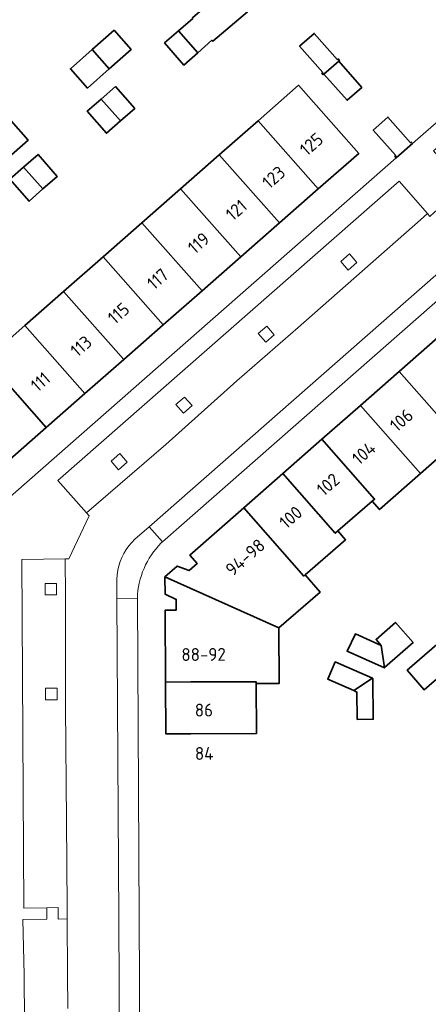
# Model space of a CAD drawing. Extents: x 150256 to 156914, y 461459 to 469481.
# Tile 545 of 656: x 154341 to 154384, y 467642 to 467745. Entities that reach past the tile are written whole.
import ezdxf
from ezdxf.enums import TextEntityAlignment as Align

# ---------------------------------------------------------------- set-up
doc = ezdxf.new("R2010")
doc.units = 0
doc.header["$LTSCALE"] = 0.75
for name, color, linetype, lineweight in [('B-RO-GR-GROENVOORZIENING-GV', 251, 'CONTINUOUS', 18), ('B-RO-OG-BEBOUWING-GV', 6, 'CONTINUOUS', 35), ('B-RO-OG-BEBOUWING-T18', 1, 'CONTINUOUS', 18), ('B-RO-VH-VERHARDING_BETONSTRAATSTEEN-GV', 251, 'CONTINUOUS', 18), ('B-RO-VH-VERHARDING_TEGEL-GV', 251, 'CONTINUOUS', 18)]:
    doc.layers.add(name, color=color, linetype=linetype, lineweight=lineweight)
doc.styles.add('NLCS-ISO-M200-T18', font='NLCS-ISO.ttf', dxfattribs={"height": 360})

msp = doc.modelspace()

# ---------------------------------------------------------------- linework, layer by layer
at = {"layer": 'B-RO-GR-GROENVOORZIENING-GV'}
for points in [[(154374.764, 467719.981), (154375.554, 467719.078), (154376.458, 467719.87), (154375.667, 467720.771)], [(154374.764, 467719.981), (154375.554, 467719.078), (154376.458, 467719.87), (154375.667, 467720.771)], [(154366.106, 467712.415), (154366.896, 467711.512), (154367.8, 467712.304), (154367.009, 467713.205)], [(154366.106, 467712.415), (154366.896, 467711.512), (154367.8, 467712.304), (154367.009, 467713.205)], [(154357.484, 467704.976), (154358.274, 467704.073), (154359.178, 467704.865), (154358.387, 467705.766)], [(154357.484, 467704.976), (154358.274, 467704.073), (154359.178, 467704.865), (154358.387, 467705.766)], [(154350.699, 467699.045), (154351.489, 467698.142), (154352.393, 467698.934), (154351.602, 467699.835)], [(154350.699, 467699.045), (154351.489, 467698.142), (154352.393, 467698.934), (154351.602, 467699.835)], [(154343.784, 467686.228), (154343.787, 467685.028), (154344.989, 467685.033), (154344.983, 467686.232)], [(154343.784, 467686.228), (154343.787, 467685.028), (154344.989, 467685.033), (154344.983, 467686.232)], [(154343.833, 467675.238), (154343.836, 467674.038), (154345.038, 467674.043), (154345.032, 467675.242)], [(154343.833, 467675.238), (154343.836, 467674.038), (154345.038, 467674.043), (154345.032, 467675.242)]]:
    msp.add_lwpolyline(points, close=True, dxfattribs=at)
at = {"layer": 'B-RO-OG-BEBOUWING-GV'}
for points in [[(154357.76, 467744.149), (154359.787, 467741.854), (154361.27, 467743.16), (154361.356, 467743.062), (154364.987, 467746.135), (154362.69, 467748.568), (154359.213, 467745.512), (154359.258, 467745.46)], [(154357.76, 467744.149), (154359.787, 467741.854), (154361.27, 467743.16), (154361.356, 467743.062), (154364.987, 467746.135), (154362.69, 467748.568), (154359.213, 467745.512), (154359.258, 467745.46)], [(154350.495, 467740.158), (154352.799, 467742.186), (154351.018, 467744.214), (154348.713, 467742.185)], [(154350.495, 467740.158), (154352.799, 467742.186), (154351.018, 467744.214), (154348.713, 467742.185)], [(154359.787, 467741.854), (154357.76, 467744.149), (154356.31, 467742.88), (154358.33, 467740.57)], [(154359.787, 467741.854), (154357.76, 467744.149), (154356.31, 467742.88), (154358.33, 467740.57)], [(154374.543, 467740.98), (154374.627, 467741.053), (154374.495, 467741.203), (154374.412, 467741.13), (154371.989, 467743.887), (154370.449, 467742.534), (154372.872, 467739.777), (154372.79, 467739.705), (154372.922, 467739.554), (154373.004, 467739.626)], [(154374.543, 467740.98), (154374.627, 467741.053), (154374.495, 467741.203), (154374.412, 467741.13), (154371.989, 467743.887), (154370.449, 467742.534), (154372.872, 467739.777), (154372.79, 467739.705), (154372.922, 467739.554), (154373.004, 467739.626)], [(154348.713, 467742.185), (154346.438, 467740.184), (154348.219, 467738.156), (154350.495, 467740.158)], [(154348.713, 467742.185), (154346.438, 467740.184), (154348.219, 467738.156), (154350.495, 467740.158)], [(154373.004, 467739.626), (154375.427, 467736.87), (154376.966, 467738.222), (154374.543, 467740.98)], [(154373.004, 467739.626), (154375.427, 467736.87), (154376.966, 467738.222), (154374.543, 467740.98)], [(154351.677, 467734.71), (154353.169, 467736.015), (154351.16, 467738.31), (154349.657, 467736.995)], [(154351.677, 467734.71), (154353.169, 467736.015), (154351.16, 467738.31), (154349.657, 467736.995)], [(154366.094, 467734.718), (154372.406, 467727.574), (154376.645, 467731.293), (154370.33, 467738.44)], [(154366.094, 467734.718), (154372.406, 467727.574), (154376.645, 467731.293), (154370.33, 467738.44)], [(154349.657, 467736.995), (154348.2, 467735.72), (154350.209, 467733.425), (154351.677, 467734.71)], [(154349.657, 467736.995), (154348.2, 467735.72), (154350.209, 467733.425), (154351.677, 467734.71)], [(154337.889, 467732.663), (154339.669, 467730.634), (154342.002, 467732.687), (154340.222, 467734.715)], [(154337.889, 467732.663), (154339.669, 467730.634), (154342.002, 467732.687), (154340.222, 467734.715)], [(154362.036, 467731.153), (154368.346, 467724.012), (154372.406, 467727.574), (154366.094, 467734.718)], [(154362.036, 467731.153), (154368.346, 467724.012), (154372.406, 467727.574), (154366.094, 467734.718)], [(154380.572, 467730.848), (154382.277, 467732.346), (154382.145, 467732.496), (154382.062, 467732.423), (154379.706, 467735.105), (154378.166, 467733.752), (154380.523, 467731.071), (154380.44, 467730.998)], [(154380.572, 467730.848), (154382.277, 467732.346), (154382.145, 467732.496), (154382.062, 467732.423), (154379.706, 467735.105), (154378.166, 467733.752), (154380.523, 467731.071), (154380.44, 467730.998)], [(154341.536, 467729.86), (154343.556, 467727.575), (154345.063, 467728.898), (154343.05, 467731.19)], [(154341.536, 467729.86), (154343.556, 467727.575), (154345.063, 467728.898), (154343.05, 467731.19)], [(154364.286, 467720.451), (154368.346, 467724.012), (154362.036, 467731.153), (154357.976, 467727.586)], [(154364.286, 467720.451), (154368.346, 467724.012), (154362.036, 467731.153), (154357.976, 467727.586)], [(154343.556, 467727.575), (154341.536, 467729.86), (154340.09, 467728.59), (154342.103, 467726.298)], [(154343.556, 467727.575), (154341.536, 467729.86), (154340.09, 467728.59), (154342.103, 467726.298)], [(154353.923, 467724.025), (154360.227, 467716.89), (154364.286, 467720.451), (154357.976, 467727.586)], [(154353.923, 467724.025), (154360.227, 467716.89), (154364.286, 467720.451), (154357.976, 467727.586)], [(154353.923, 467724.025), (154349.856, 467720.451), (154356.159, 467713.322), (154360.227, 467716.89)], [(154353.923, 467724.025), (154349.856, 467720.451), (154356.159, 467713.322), (154360.227, 467716.89)], [(154356.159, 467713.322), (154349.856, 467720.451), (154345.727, 467716.823), (154352.025, 467709.695)], [(154356.159, 467713.322), (154349.856, 467720.451), (154345.727, 467716.823), (154352.025, 467709.695)], [(154341.66, 467713.25), (154347.959, 467706.127), (154352.025, 467709.695), (154345.727, 467716.823)], [(154341.66, 467713.25), (154347.959, 467706.127), (154352.025, 467709.695), (154345.727, 467716.823)], [(154347.959, 467706.127), (154341.66, 467713.25), (154337.606, 467709.689), (154343.899, 467702.566)], [(154347.959, 467706.127), (154341.66, 467713.25), (154337.606, 467709.689), (154343.899, 467702.566)], [(154380.886, 467708.46), (154387.175, 467701.32), (154391.232, 467704.884), (154384.944, 467712.023)], [(154380.886, 467708.46), (154387.175, 467701.32), (154391.232, 467704.884), (154384.944, 467712.023)], [(154337.606, 467709.689), (154333.34, 467705.94), (154334.13, 467705.06), (154334.376, 467705.28), (154339.798, 467698.968), (154343.899, 467702.566)], [(154337.606, 467709.689), (154333.34, 467705.94), (154334.13, 467705.06), (154334.376, 467705.28), (154339.798, 467698.968), (154343.899, 467702.566)], [(154380.886, 467708.46), (154376.828, 467704.897), (154383.118, 467697.755), (154387.175, 467701.32)], [(154380.886, 467708.46), (154376.828, 467704.897), (154383.118, 467697.755), (154387.175, 467701.32)], [(154372.77, 467701.335), (154378.299, 467695.056), (154378.05, 467694.84), (154378.81, 467693.97), (154383.118, 467697.755), (154376.828, 467704.897)], [(154372.77, 467701.335), (154378.299, 467695.056), (154378.05, 467694.84), (154378.81, 467693.97), (154383.118, 467697.755), (154376.828, 467704.897)], [(154368.681, 467697.745), (154374.193, 467691.488), (154374.47, 467691.73), (154378.05, 467694.84), (154378.299, 467695.056), (154372.77, 467701.335)], [(154368.681, 467697.745), (154374.193, 467691.488), (154374.47, 467691.73), (154378.05, 467694.84), (154378.299, 467695.056), (154372.77, 467701.335)], [(154374.47, 467691.73), (154374.193, 467691.488), (154368.681, 467697.745), (154364.594, 467694.157), (154370.89, 467687.007), (154371.02, 467687.12), (154375.27, 467690.81)], [(154374.47, 467691.73), (154374.193, 467691.488), (154368.681, 467697.745), (154364.594, 467694.157), (154370.89, 467687.007), (154371.02, 467687.12), (154375.27, 467690.81)], [(154356.34, 467686.91), (154368.27, 467681.56), (154372.59, 467685.31), (154371.02, 467687.12), (154370.89, 467687.007), (154364.594, 467694.157), (154358.95, 467689.202), (154359.723, 467688.324), (154358.874, 467687.578), (154357.635, 467688.047)], [(154356.34, 467686.91), (154368.27, 467681.56), (154372.59, 467685.31), (154371.02, 467687.12), (154370.89, 467687.007), (154364.594, 467694.157), (154358.95, 467689.202), (154359.723, 467688.324), (154358.874, 467687.578), (154357.635, 467688.047)], [(154356.406, 467675.889), (154359.041, 467675.9), (154365.909, 467675.907), (154365.91, 467675.73), (154368.31, 467675.75), (154368.27, 467681.56), (154356.34, 467686.91), (154356.351, 467685.12), (154357.524, 467684.557), (154357.531, 467683.427), (154356.361, 467683.42)], [(154356.406, 467675.889), (154359.041, 467675.9), (154365.909, 467675.907), (154365.91, 467675.73), (154368.31, 467675.75), (154368.27, 467681.56), (154356.34, 467686.91), (154356.351, 467685.12), (154357.524, 467684.557), (154357.531, 467683.427), (154356.361, 467683.42)], [(154379.355, 467677.418), (154382.338, 467680.026), (154380.495, 467682.134), (154378.463, 467680.357), (154379.004, 467679.738)], [(154379.355, 467677.418), (154382.338, 467680.026), (154380.495, 467682.134), (154378.463, 467680.357), (154379.004, 467679.738)], [(154379.355, 467677.418), (154379.004, 467679.738), (154376.3, 467680.94), (154375.42, 467679.13), (154379.34, 467677.38), (154379.358, 467677.396)], [(154379.355, 467677.418), (154379.004, 467679.738), (154376.3, 467680.94), (154375.42, 467679.13), (154379.34, 467677.38), (154379.358, 467677.396)], [(154384.83, 467679.815), (154381.72, 467677.13), (154383.5, 467675.09), (154386.618, 467677.782)], [(154384.83, 467679.815), (154381.72, 467677.13), (154383.5, 467675.09), (154386.618, 467677.782)], [(154378.075, 467676.296), (154374.806, 467677.734), (154374.189, 467678.005), (154373.39, 467676.19), (154376.114, 467674.992)], [(154378.075, 467676.296), (154374.806, 467677.734), (154374.189, 467678.005), (154373.39, 467676.19), (154376.114, 467674.992)], [(154365.91, 467675.73), (154365.909, 467675.907), (154359.041, 467675.9), (154356.406, 467675.889), (154356.438, 467670.459), (154359.064, 467670.47), (154365.947, 467670.5)], [(154365.91, 467675.73), (154365.909, 467675.907), (154359.041, 467675.9), (154356.406, 467675.889), (154356.438, 467670.459), (154359.064, 467670.47), (154365.947, 467670.5)], [(154378.075, 467676.296), (154376.114, 467674.992), (154376.454, 467674.842), (154376.487, 467671.98), (154378.16, 467672), (154378.11, 467676.28)], [(154378.075, 467676.296), (154376.114, 467674.992), (154376.454, 467674.842), (154376.487, 467671.98), (154378.16, 467672), (154378.11, 467676.28)]]:
    msp.add_lwpolyline(points, close=True, dxfattribs=at)
at = {"layer": 'B-RO-VH-VERHARDING_BETONSTRAATSTEEN-GV'}
for points in [[(154384.102, 467724.7), (154383.835, 467724.992), (154383.127, 467724.351), (154370.283, 467713.062), (154363.865, 467707.453), (154356.425, 467700.791), (154348.105, 467693.635), (154348.401, 467693.316), (154346.277, 467688.811), (154345.887, 467688.791), (154345.914, 467684.964), (154345.936, 467673.266), (154346.034, 467661.386), (154346.083, 467652.269), (154346.083, 467652.257), (154346.092, 467651.057), (154346.123, 467645.284), (154346.163, 467641.675)], [(154384.102, 467724.7), (154383.835, 467724.992), (154383.127, 467724.351), (154370.283, 467713.062), (154363.865, 467707.453), (154356.425, 467700.791), (154348.105, 467693.635), (154348.401, 467693.316), (154346.277, 467688.811), (154345.887, 467688.791), (154345.914, 467684.964), (154345.936, 467673.266), (154346.034, 467661.386), (154346.083, 467652.269), (154346.083, 467652.257), (154346.092, 467651.057), (154346.123, 467645.284), (154346.163, 467641.675)], [(154351.625, 467629.875), (154351.505, 467651.124), (154351.312, 467684.67), (154351.301, 467686.664), (154351.327, 467687.138), (154351.392, 467687.607), (154351.495, 467688.069), (154351.636, 467688.521), (154351.814, 467688.96), (154352.026, 467689.382), (154352.273, 467689.786), (154352.551, 467690.169), (154352.861, 467690.527), (154353.198, 467690.859), (154354.697, 467692.176), (154387.857, 467721.313)], [(154351.625, 467629.875), (154351.505, 467651.124), (154351.312, 467684.67), (154351.301, 467686.664), (154351.327, 467687.138), (154351.392, 467687.607), (154351.495, 467688.069), (154351.636, 467688.521), (154351.814, 467688.96), (154352.026, 467689.382), (154352.273, 467689.786), (154352.551, 467690.169), (154352.861, 467690.527), (154353.198, 467690.859), (154354.697, 467692.176), (154387.857, 467721.313)], [(154354.697, 467692.176), (154353.198, 467690.859), (154352.861, 467690.527), (154352.551, 467690.169), (154352.273, 467689.786), (154352.026, 467689.382), (154351.814, 467688.96), (154351.636, 467688.521), (154351.495, 467688.069), (154351.392, 467687.607), (154351.327, 467687.138), (154351.301, 467686.664), (154351.312, 467684.67), (154353.45, 467684.662)], [(154354.697, 467692.176), (154353.198, 467690.859), (154352.861, 467690.527), (154352.551, 467690.169), (154352.273, 467689.786), (154352.026, 467689.382), (154351.814, 467688.96), (154351.636, 467688.521), (154351.495, 467688.069), (154351.392, 467687.607), (154351.327, 467687.138), (154351.301, 467686.664), (154351.312, 467684.67), (154353.45, 467684.662)], [(154355.95, 467690.47), (154356.092, 467690.595), (154354.697, 467692.176)], [(154355.95, 467690.47), (154356.092, 467690.595), (154354.697, 467692.176)]]:
    msp.add_lwpolyline(points, dxfattribs=at)
msp.add_lwpolyline([(154353.45, 467684.662, -0.1890106), (154355.95, 467690.47)], format="xyb", dxfattribs=at)
msp.add_lwpolyline([(154353.45, 467684.662, -0.1890106), (154355.95, 467690.47)], format="xyb", dxfattribs=at)
at = {"layer": 'B-RO-VH-VERHARDING_TEGEL-GV'}
for points in [[(154383.835, 467724.992), (154384.102, 467724.7), (154384.552, 467725.094), (154385.472, 467725.899), (154386.452, 467726.756), (154387.396, 467727.581), (154387.728, 467727.871), (154387.458, 467728.152), (154384.491, 467731.586), (154400.951, 467746.036), (154402.47, 467744.311), (154403.356, 467745.086), (154400.447, 467748.275), (154399.081, 467747.117), (154389.181, 467738.399), (154382.277, 467732.346), (154380.572, 467730.848), (154339.27, 467694.56)], [(154383.835, 467724.992), (154384.102, 467724.7), (154384.552, 467725.094), (154385.472, 467725.899), (154386.452, 467726.756), (154387.396, 467727.581), (154387.728, 467727.871), (154387.458, 467728.152), (154384.491, 467731.586), (154400.951, 467746.036), (154402.47, 467744.311), (154403.356, 467745.086), (154400.447, 467748.275), (154399.081, 467747.117), (154389.181, 467738.399), (154382.277, 467732.346), (154380.572, 467730.848), (154339.27, 467694.56)], [(154341.695, 467630.375), (154341.585, 467645.208), (154341.447, 467650.999), (154343.964, 467651.03), (154343.96, 467652.232), (154341.56, 467652.204), (154341.34, 467688.732), (154345.887, 467688.791), (154346.277, 467688.811), (154348.401, 467693.316), (154348.105, 467693.635), (154345.128, 467697.019), (154380.866, 467728.388), (154383.835, 467724.992)], [(154341.695, 467630.375), (154341.585, 467645.208), (154341.447, 467650.999), (154343.964, 467651.03), (154343.96, 467652.232), (154341.56, 467652.204), (154341.34, 467688.732), (154345.887, 467688.791), (154346.277, 467688.811), (154348.401, 467693.316), (154348.105, 467693.635), (154345.128, 467697.019), (154380.866, 467728.388), (154383.835, 467724.992)]]:
    msp.add_lwpolyline(points, dxfattribs=at)
for points in [[(154407.016, 467738.137), (154390.714, 467723.822), (154389.766, 467722.989), (154388.794, 467722.136), (154387.857, 467721.313), (154354.697, 467692.176), (154356.092, 467690.595), (154388.052, 467718.662), (154389.409, 467719.917), (154389.489, 467719.988), (154391.095, 467721.411), (154398.539, 467727.983), (154398.517, 467728.008), (154400.426, 467729.738), (154400.47, 467729.688), (154408.289, 467736.567), (154409.656, 467737.795), (154408.429, 467739.377)], [(154407.016, 467738.137), (154390.714, 467723.822), (154389.766, 467722.989), (154388.794, 467722.136), (154387.857, 467721.313), (154354.697, 467692.176), (154356.092, 467690.595), (154388.052, 467718.662), (154389.409, 467719.917), (154389.489, 467719.988), (154391.095, 467721.411), (154398.539, 467727.983), (154398.517, 467728.008), (154400.426, 467729.738), (154400.47, 467729.688), (154408.289, 467736.567), (154409.656, 467737.795), (154408.429, 467739.377)], [(154348.105, 467693.635), (154356.425, 467700.791), (154363.865, 467707.453), (154370.283, 467713.062), (154383.127, 467724.351), (154383.835, 467724.992), (154380.866, 467728.388), (154345.128, 467697.019)], [(154348.105, 467693.635), (154356.425, 467700.791), (154363.865, 467707.453), (154370.283, 467713.062), (154383.127, 467724.351), (154383.835, 467724.992), (154380.866, 467728.388), (154345.128, 467697.019)], [(154374.764, 467719.981), (154375.667, 467720.771), (154376.458, 467719.87), (154375.554, 467719.078)], [(154374.764, 467719.981), (154375.667, 467720.771), (154376.458, 467719.87), (154375.554, 467719.078)], [(154366.106, 467712.415), (154367.009, 467713.205), (154367.8, 467712.304), (154366.896, 467711.512)], [(154366.106, 467712.415), (154367.009, 467713.205), (154367.8, 467712.304), (154366.896, 467711.512)], [(154357.484, 467704.976), (154358.387, 467705.766), (154359.178, 467704.865), (154358.274, 467704.073)], [(154357.484, 467704.976), (154358.387, 467705.766), (154359.178, 467704.865), (154358.274, 467704.073)], [(154350.699, 467699.045), (154351.602, 467699.835), (154352.393, 467698.934), (154351.489, 467698.142)], [(154350.699, 467699.045), (154351.602, 467699.835), (154352.393, 467698.934), (154351.489, 467698.142)], [(154346.092, 467651.057), (154346.083, 467652.257), (154346.083, 467652.269), (154346.034, 467661.386), (154345.936, 467673.266), (154345.914, 467684.964), (154345.887, 467688.791), (154341.34, 467688.732), (154341.56, 467652.204), (154343.96, 467652.232), (154345.159, 467652.246), (154345.165, 467651.045)], [(154346.092, 467651.057), (154346.083, 467652.257), (154346.083, 467652.269), (154346.034, 467661.386), (154345.936, 467673.266), (154345.914, 467684.964), (154345.887, 467688.791), (154341.34, 467688.732), (154341.56, 467652.204), (154343.96, 467652.232), (154345.159, 467652.246), (154345.165, 467651.045)], [(154343.784, 467686.228), (154344.983, 467686.232), (154344.989, 467685.033), (154343.787, 467685.028)], [(154343.784, 467686.228), (154344.983, 467686.232), (154344.989, 467685.033), (154343.787, 467685.028)], [(154353.45, 467684.662), (154351.312, 467684.67), (154351.505, 467651.124), (154351.625, 467629.875), (154351.753, 467607.444), (154351.958, 467571.376), (154354.05, 467571.426), (154353.83, 467620.28), (154353.78, 467624.34), (154353.634, 467651.15)], [(154353.45, 467684.662), (154351.312, 467684.67), (154351.505, 467651.124), (154351.625, 467629.875), (154351.753, 467607.444), (154351.958, 467571.376), (154354.05, 467571.426), (154353.83, 467620.28), (154353.78, 467624.34), (154353.634, 467651.15)], [(154343.833, 467675.238), (154345.032, 467675.242), (154345.038, 467674.043), (154343.836, 467674.038)], [(154343.833, 467675.238), (154345.032, 467675.242), (154345.038, 467674.043), (154343.836, 467674.038)]]:
    msp.add_lwpolyline(points, close=True, dxfattribs=at)

# ---------------------------------------------------------------- texts
at = {"layer": 'B-RO-OG-BEBOUWING-T18', "style": 'NLCS-ISO-M200-T18'}
for s, rotation, p in [('125', 41.2, (154371.692, 467732.269)), ('125', 41.2, (154371.692, 467732.269)), ('123', 41.3, (154367.74, 467728.802)), ('123', 41.3, (154367.74, 467728.802)), ('121', 41.2, (154363.82, 467725.363)), ('121', 41.2, (154363.82, 467725.363)), ('119', 41.2, (154359.872, 467721.9)), ('119', 41.2, (154359.872, 467721.9)), ('117', 41.2, (154355.585, 467718.139)), ('117', 41.2, (154355.585, 467718.139)), ('115', 41.3, (154351.483, 467714.541)), ('115', 41.3, (154351.483, 467714.541)), ('113', 41.3, (154347.558, 467711.097)), ('113', 41.3, (154347.558, 467711.097)), ('111', 41.2, (154343.293, 467707.355)), ('111', 41.2, (154343.293, 467707.355)), ('106', 41.3, (154381.125, 467703.347)), ('106', 41.3, (154381.125, 467703.347)), ('104', 41.3, (154377.178, 467699.882)), ('104', 41.3, (154377.178, 467699.882)), ('102', 41.3, (154373.434, 467696.595)), ('102', 41.3, (154373.434, 467696.595)), ('100', 41.3, (154369.522, 467693.161)), ('100', 41.3, (154369.522, 467693.161)), ('94-98', 41.3, (154364.753, 467688.973)), ('94-98', 41.3, (154364.753, 467688.973)), ('88-92', 0.3, (154360.389, 467678.785)), ('88-92', 0.3, (154360.389, 467678.785)), ('86', 0.3, (154360.423, 467672.955)), ('86', 0.3, (154360.423, 467672.955)), ('84', 0.3, (154360.45, 467668.408)), ('84', 0.3, (154360.45, 467668.408))]:
    msp.add_text(s, height=1.35, rotation=rotation, dxfattribs=at).set_placement(p, align=Align.MIDDLE)

doc.saveas('drawing.dxf')
